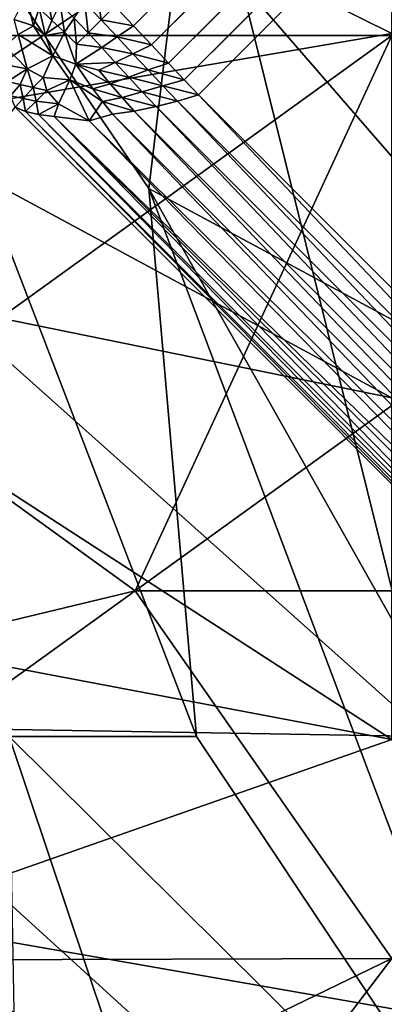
# Model space of a CAD drawing. Extents: x -0.3 to 0.3, y -0.266 to 0.266.
# Tile 385 of 430: x 0.19958 to 0.20193, y 0.16578 to 0.17213. Entities that reach past the tile are written whole.
import ezdxf

# ---------------------------------------------------------------- set-up
doc = ezdxf.new("R2010")
doc.units = 0

msp = doc.modelspace()

# ---------------------------------------------------------------- linework, layer by layer
for points in [[(0.1933983, 0.1715206, 0.5775), (0.2301923, 0.2043545, 0.0008872), (0.192219, 0.1725562, 0.5774854)], [(0.1933983, 0.1715206, 0.5775), (0.231347, 0.2033539, 0.000783), (0.2301923, 0.2043545, 0.0008872)], [(0.1933983, 0.1715206, 0.5775), (0.2355708, 0.1991284, 0.0007829), (0.231347, 0.2033539, 0.000783)], [(0.1776919, 0.1726243, 0.5760152), (0.2136098, 0.2027307, 0.0119997), (0.1765243, 0.1715997, 0.5757923)], [(0.1765243, 0.1715997, 0.5757923), (0.2136098, 0.2027307, 0.0119997), (0.1984378, 0.1875587, 0.0119997)], [(0.2309377, 0.202716, 0.0000099), (0.2003133, 0.1720916, 0.0000098), (0.2001942, 0.1722179, 0.000015)], [(0.2310618, 0.2026007, 0.0000056), (0.2003133, 0.1720916, 0.0000098), (0.2309377, 0.202716, 0.0000099)], [(0.2310618, 0.2026007, 0.0000056), (0.2004295, 0.1719684, 0.0000056), (0.2003133, 0.1720916, 0.0000098)], [(0.2311798, 0.2024911, 0.0000025), (0.2004295, 0.1719684, 0.0000056), (0.2310618, 0.2026007, 0.0000056)], [(0.2311798, 0.2024911, 0.0000025), (0.2005399, 0.1718513, 0.0000025), (0.2004295, 0.1719684, 0.0000056)], [(0.2312886, 0.20239, 0.0000007), (0.2005399, 0.1718513, 0.0000025), (0.2311798, 0.2024911, 0.0000025)], [(0.2312886, 0.20239, 0.0000007), (0.2006419, 0.1717432, 0.0000007), (0.2005399, 0.1718513, 0.0000025)], [(0.2313858, 0.2022997), (0.2006419, 0.1717432, 0.0000007), (0.2312886, 0.20239, 0.0000007)], [(0.2313858, 0.2022997), (0.2007328, 0.1716468), (0.2006419, 0.1717432, 0.0000007)], [(0.2313858, 0.2022997), (0.2038645, 0.1685151), (0.2007328, 0.1716468)], [(0.1933983, 0.1715206, 0.5775), (0.2037383, 0.1611806, 0.5775), (0.2355708, 0.1991284, 0.0007829)], [(0.1732994, 0.1145341, 0.5068848), (0.2197764, 0.16622, 0.0119997), (0.2349484, 0.1813921, 0.0119997)], [(0.1732994, 0.1145341, 0.5068848), (0.2349484, 0.1813921, 0.0119997), (0.2026466, 0.1430441, 0.5843124)], [(0.1972637, 0.1763504, 0.7567886), (0.1982548, 0.1710433, 0.757073), (0.2008976, 0.1728123, 0.7542236)], [(0.1970152, 0.1756127, 0.6971429), (0.2036361, 0.1744184, 0.7000068), (0.1970152, 0.1720299, 0.6981515)], [(0.2004125, 0.1710433, 0.7090907), (0.1980007, 0.1745814, 0.7076452), (0.2006265, 0.1728123, 0.710536)], [(0.2007216, 0.1675053, 0.7076452), (0.1980007, 0.1745814, 0.7076452), (0.2004125, 0.1710433, 0.7090907)], [(0.1995125, 0.1675053, 0.7061998), (0.1980007, 0.1745814, 0.7076452), (0.2007216, 0.1675053, 0.7076452)], [(0.2019808, 0.1740675, 1.1148564), (0.1970152, 0.1744977, 1.1101727), (0.2019808, 0.1720415, 1.1086115)], [(0.2019808, 0.1720415, 1.1086115), (0.1970152, 0.1744977, 1.1101727), (0.1986704, 0.1714768, 1.1023667)], [(0.1970152, 0.1720299, 0.6981515), (0.2036361, 0.1744184, 0.7000068), (0.2019808, 0.1720299, 0.7000321)], [(0.202219, 0.1675053, 0.7552295), (0.2008976, 0.1728123, 0.7542236), (0.1982548, 0.1710433, 0.757073)], [(0.2006265, 0.1728123, 0.710536), (0.2036945, 0.1692743, 0.7134268), (0.2004125, 0.1710433, 0.7090907)], [(0.2030071, 0.1728123, 0.7148722), (0.2036945, 0.1692743, 0.7134268), (0.2006265, 0.1728123, 0.710536)], [(0.2008976, 0.1728123, 0.7542236), (0.202219, 0.1675053, 0.7552295), (0.2035404, 0.1728123, 0.75141)], [(0.19975, 0.172327, 0.0000839), (0.1997878, 0.1721273, 0.0001043), (0.1997052, 0.1722062, 0.0001149)], [(0.19975, 0.172327, 0.0000839), (0.1998398, 0.1722341, 0.0000761), (0.1997878, 0.1721273, 0.0001043)], [(0.200075, 0.1723441, 0.0000212), (0.2001049, 0.1721303, 0.0000381), (0.2000008, 0.1722404, 0.0000441)], [(0.200075, 0.1723441, 0.0000212), (0.2001942, 0.1722179, 0.000015), (0.2001049, 0.1721303, 0.0000381)], [(0.1996209, 0.172289, 0.0001228), (0.1996694, 0.1720914, 0.0001537), (0.1995431, 0.1721327, 0.0002037)], [(0.1996209, 0.172289, 0.0001228), (0.1997052, 0.1722062, 0.0001149), (0.1996694, 0.1720914, 0.0001537)], [(0.2000008, 0.1722404, 0.0000441), (0.2000208, 0.1720467, 0.0000621), (0.1999306, 0.1721407, 0.0000682)], [(0.2000008, 0.1722404, 0.0000441), (0.2001049, 0.1721303, 0.0000381), (0.2000208, 0.1720467, 0.0000621)], [(0.1997052, 0.1722062, 0.0001149), (0.199747, 0.1720288, 0.0001371), (0.1996694, 0.1720914, 0.0001537)], [(0.1997052, 0.1722062, 0.0001149), (0.1997878, 0.1721273, 0.0001043), (0.199747, 0.1720288, 0.0001371)], [(0.1998398, 0.1722341, 0.0000761), (0.1998688, 0.1720507, 0.0000945), (0.1997878, 0.1721273, 0.0001043)], [(0.1998398, 0.1722341, 0.0000761), (0.1999306, 0.1721407, 0.0000682), (0.1998688, 0.1720507, 0.0000945)], [(0.2003133, 0.1720916, 0.0000098), (0.2001049, 0.1721303, 0.0000381), (0.2001942, 0.1722179, 0.000015)], [(0.1995431, 0.1721327, 0.0002037), (0.1996694, 0.1720914, 0.0001537), (0.1995693, 0.1720354, 0.0002275)], [(0.1997878, 0.1721273, 0.0001043), (0.1998688, 0.1720507, 0.0000945), (0.199747, 0.1720288, 0.0001371)], [(0.1999306, 0.1721407, 0.0000682), (0.1999467, 0.1719729, 0.000088), (0.1998688, 0.1720507, 0.0000945)], [(0.1999306, 0.1721407, 0.0000682), (0.2000208, 0.1720467, 0.0000621), (0.1999467, 0.1719729, 0.000088)], [(0.2002082, 0.1720204, 0.0000343), (0.2000208, 0.1720467, 0.0000621), (0.2001049, 0.1721303, 0.0000381)], [(0.2003133, 0.1720916, 0.0000098), (0.2002082, 0.1720204, 0.0000343), (0.2001049, 0.1721303, 0.0000381)], [(0.1996694, 0.1720914, 0.0001537), (0.1997926, 0.1718991, 0.0001526), (0.1995693, 0.1720354, 0.0002275)], [(0.1996694, 0.1720914, 0.0001537), (0.199747, 0.1720288, 0.0001371), (0.1997926, 0.1718991, 0.0001526)], [(0.199747, 0.1720288, 0.0001371), (0.1998688, 0.1720507, 0.0000945), (0.1997926, 0.1718991, 0.0001526)], [(0.1998688, 0.1720507, 0.0000945), (0.199941, 0.1718444, 0.0001173), (0.1997926, 0.1718991, 0.0001526)], [(0.1998688, 0.1720507, 0.0000945), (0.1999467, 0.1719729, 0.000088), (0.199941, 0.1718444, 0.0001173)], [(0.2004295, 0.1719684, 0.0000056), (0.2002082, 0.1720204, 0.0000343), (0.2003133, 0.1720916, 0.0000098)], [(0.2019808, 0.1720299, 0.7000321), (0.1986704, 0.1696413, 0.699792), (0.1970152, 0.1720299, 0.6981515)], [(0.2019808, 0.1720415, 1.1086115), (0.1986704, 0.1714768, 1.1023667), (0.2019808, 0.1696924, 1.1008054)], [(0.2019808, 0.1720299, 0.7000321), (0.2003256, 0.1684471, 0.7013108), (0.1986704, 0.1696413, 0.699792)], [(0.1994855, 0.1719608, 0.0003424), (0.1995693, 0.1720354, 0.0002275), (0.1996272, 0.1718141, 0.0003195)], [(0.1996272, 0.1718141, 0.0003195), (0.1995693, 0.1720354, 0.0002275), (0.1997926, 0.1718991, 0.0001526)], [(0.200109, 0.1719515, 0.0000596), (0.1999467, 0.1719729, 0.000088), (0.2000208, 0.1720467, 0.0000621)], [(0.2002082, 0.1720204, 0.0000343), (0.200109, 0.1719515, 0.0000596), (0.2000208, 0.1720467, 0.0000621)], [(0.2003096, 0.1719122, 0.0000311), (0.200109, 0.1719515, 0.0000596), (0.2002082, 0.1720204, 0.0000343)], [(0.2004295, 0.1719684, 0.0000056), (0.2003096, 0.1719122, 0.0000311), (0.2002082, 0.1720204, 0.0000343)], [(0.2036361, 0.1708356, 0.7014571), (0.2003256, 0.1684471, 0.7013108), (0.2019808, 0.1720299, 0.7000321)], [(0.1994879, 0.1718395, 0.0004405), (0.1994855, 0.1719608, 0.0003424), (0.1996272, 0.1718141, 0.0003195)], [(0.200109, 0.1719515, 0.0000596), (0.199941, 0.1718444, 0.0001173), (0.1999467, 0.1719729, 0.000088)], [(0.200196, 0.171856, 0.0000582), (0.199941, 0.1718444, 0.0001173), (0.200109, 0.1719515, 0.0000596)], [(0.2003096, 0.1719122, 0.0000311), (0.200196, 0.171856, 0.0000582), (0.200109, 0.1719515, 0.0000596)], [(0.2005399, 0.1718513, 0.0000025), (0.2003096, 0.1719122, 0.0000311), (0.2004295, 0.1719684, 0.0000056)], [(0.1997316, 0.1717595, 0.0002646), (0.1996272, 0.1718141, 0.0003195), (0.1997926, 0.1718991, 0.0001526)], [(0.1997316, 0.1717595, 0.0002646), (0.1997926, 0.1718991, 0.0001526), (0.1999023, 0.1717444, 0.0001655)], [(0.1999023, 0.1717444, 0.0001655), (0.1997926, 0.1718991, 0.0001526), (0.199941, 0.1718444, 0.0001173)], [(0.2004082, 0.1718071, 0.0000274), (0.200196, 0.171856, 0.0000582), (0.2003096, 0.1719122, 0.0000311)], [(0.2005399, 0.1718513, 0.0000025), (0.2004082, 0.1718071, 0.0000274), (0.2003096, 0.1719122, 0.0000311)], [(0.1994999, 0.1717317, 0.0005479), (0.1994879, 0.1718395, 0.0004405), (0.1996272, 0.1718141, 0.0003195)], [(0.1994999, 0.1717317, 0.0005479), (0.1996272, 0.1718141, 0.0003195), (0.1995828, 0.1717125, 0.0004687)], [(0.1995828, 0.1717125, 0.0004687), (0.1996272, 0.1718141, 0.0003195), (0.1996671, 0.171693, 0.0003911)], [(0.1996671, 0.171693, 0.0003911), (0.1996272, 0.1718141, 0.0003195), (0.1997316, 0.1717595, 0.0002646)], [(0.2000512, 0.171686, 0.0001332), (0.1999023, 0.1717444, 0.0001655), (0.199941, 0.1718444, 0.0001173)], [(0.200196, 0.171856, 0.0000582), (0.2000908, 0.1718056, 0.0000888), (0.199941, 0.1718444, 0.0001173)], [(0.2001639, 0.1717184, 0.0000896), (0.2000512, 0.171686, 0.0001332), (0.199941, 0.1718444, 0.0001173)], [(0.2001639, 0.1717184, 0.0000896), (0.199941, 0.1718444, 0.0001173), (0.2000908, 0.1718056, 0.0000888)], [(0.2002829, 0.1717607, 0.0000552), (0.2000908, 0.1718056, 0.0000888), (0.200196, 0.171856, 0.0000582)], [(0.2002829, 0.1717607, 0.0000552), (0.2001639, 0.1717184, 0.0000896), (0.2000908, 0.1718056, 0.0000888)], [(0.2004082, 0.1718071, 0.0000274), (0.2002829, 0.1717607, 0.0000552), (0.200196, 0.171856, 0.0000582)], [(0.2005043, 0.1717051, 0.0000207), (0.2002829, 0.1717607, 0.0000552), (0.2004082, 0.1718071, 0.0000274)], [(0.2006419, 0.1717432, 0.0000007), (0.2004082, 0.1718071, 0.0000274), (0.2005399, 0.1718513, 0.0000025)], [(0.2006419, 0.1717432, 0.0000007), (0.2005043, 0.1717051, 0.0000207), (0.2004082, 0.1718071, 0.0000274)], [(0.1995212, 0.1716403, 0.0006614), (0.1994999, 0.1717317, 0.0005479), (0.1995828, 0.1717125, 0.0004687)], [(0.1996671, 0.171693, 0.0003911), (0.1997316, 0.1717595, 0.0002646), (0.1997542, 0.1716754, 0.0003167)], [(0.1997542, 0.1716754, 0.0003167), (0.1997316, 0.1717595, 0.0002646), (0.1999023, 0.1717444, 0.0001655)], [(0.1997542, 0.1716754, 0.0003167), (0.1999023, 0.1717444, 0.0001655), (0.199831, 0.1715886, 0.0003282)], [(0.199831, 0.1715886, 0.0003282), (0.1999023, 0.1717444, 0.0001655), (0.2000284, 0.1714797, 0.000257)], [(0.2001137, 0.1716034, 0.0001411), (0.2000284, 0.1714797, 0.000257), (0.1999023, 0.1717444, 0.0001655)], [(0.2001137, 0.1716034, 0.0001411), (0.1999023, 0.1717444, 0.0001655), (0.2000512, 0.171686, 0.0001332)], [(0.2003709, 0.1716653, 0.0000482), (0.2001639, 0.1717184, 0.0000896), (0.2002829, 0.1717607, 0.0000552)], [(0.2005043, 0.1717051, 0.0000207), (0.2003709, 0.1716653, 0.0000482), (0.2002829, 0.1717607, 0.0000552)], [(0.2007328, 0.1716468), (0.2005043, 0.1717051, 0.0000207), (0.2006419, 0.1717432, 0.0000007)], [(0.1995212, 0.1716403, 0.0006614), (0.1995828, 0.1717125, 0.0004687), (0.1996018, 0.1716238, 0.0005623)], [(0.1996018, 0.1716238, 0.0005623), (0.1995828, 0.1717125, 0.0004687), (0.1996671, 0.171693, 0.0003911)], [(0.1996018, 0.1716238, 0.0005623), (0.1996671, 0.171693, 0.0003911), (0.1996869, 0.1716066, 0.0004649)], [(0.1996869, 0.1716066, 0.0004649), (0.1996671, 0.171693, 0.0003911), (0.1997542, 0.1716754, 0.0003167)], [(0.1996869, 0.1716066, 0.0004649), (0.1997542, 0.1716754, 0.0003167), (0.199831, 0.1715886, 0.0003282)], [(0.2002403, 0.17163, 0.0000879), (0.2000512, 0.171686, 0.0001332), (0.2001639, 0.1717184, 0.0000896)], [(0.2002403, 0.17163, 0.0000879), (0.2001137, 0.1716034, 0.0001411), (0.2000512, 0.171686, 0.0001332)], [(0.2003709, 0.1716653, 0.0000482), (0.2002403, 0.17163, 0.0000879), (0.2001639, 0.1717184, 0.0000896)], [(0.2005987, 0.171606, 0.0000105), (0.2003709, 0.1716653, 0.0000482), (0.2005043, 0.1717051, 0.0000207)], [(0.2007328, 0.1716468), (0.2005987, 0.171606, 0.0000105), (0.2005043, 0.1717051, 0.0000207)], [(0.1995506, 0.1715662, 0.0007781), (0.1995212, 0.1716403, 0.0006614), (0.1996018, 0.1716238, 0.0005623)], [(0.1995506, 0.1715662, 0.0007781), (0.1996018, 0.1716238, 0.0005623), (0.1996167, 0.171539, 0.0006567)], [(0.1996167, 0.171539, 0.0006567), (0.1996018, 0.1716238, 0.0005623), (0.1996869, 0.1716066, 0.0004649)], [(0.1996167, 0.171539, 0.0006567), (0.1996869, 0.1716066, 0.0004649), (0.1997006, 0.1715189, 0.000538)], [(0.1997006, 0.1715189, 0.000538), (0.1996869, 0.1716066, 0.0004649), (0.199831, 0.1715886, 0.0003282)], [(0.2003179, 0.171542, 0.0000854), (0.2001137, 0.1716034, 0.0001411), (0.2002403, 0.17163, 0.0000879)], [(0.2004593, 0.1715706, 0.0000386), (0.2002403, 0.17163, 0.0000879), (0.2003709, 0.1716653, 0.0000482)], [(0.2004593, 0.1715706, 0.0000386), (0.2003179, 0.171542, 0.0000854), (0.2002403, 0.17163, 0.0000879)], [(0.2005987, 0.171606, 0.0000105), (0.2004593, 0.1715706, 0.0000386), (0.2003709, 0.1716653, 0.0000482)], [(0.2037883, 0.1682416, 0.0000386), (0.2004593, 0.1715706, 0.0000386), (0.2005987, 0.171606, 0.0000105)], [(0.2038237, 0.168381, 0.0000105), (0.2005987, 0.171606, 0.0000105), (0.2007328, 0.1716468)], [(0.2037883, 0.1682416, 0.0000386), (0.2005987, 0.171606, 0.0000105), (0.2038237, 0.168381, 0.0000105)], [(0.2038237, 0.168381, 0.0000105), (0.2007328, 0.1716468), (0.2038645, 0.1685151)], [(0.1995506, 0.1715662, 0.0007781), (0.2037834, 0.1673323, 0.000778), (0.1584926, 0.1179372, 0.5014291)], [(0.2037834, 0.1673323, 0.000778), (0.1995506, 0.1715662, 0.0007781), (0.1996167, 0.171539, 0.0006567)], [(0.1997006, 0.1715189, 0.000538), (0.199831, 0.1715886, 0.0003282), (0.1998015, 0.1715069, 0.0004252)], [(0.1998015, 0.1715069, 0.0004252), (0.199831, 0.1715886, 0.0003282), (0.2000284, 0.1714797, 0.000257)], [(0.2001782, 0.1715211, 0.0001493), (0.2000284, 0.1714797, 0.000257), (0.2001137, 0.1716034, 0.0001411)], [(0.2003179, 0.171542, 0.0000854), (0.2001782, 0.1715211, 0.0001493), (0.2001137, 0.1716034, 0.0001411)], [(0.2037388, 0.1679604, 0.0001493), (0.2001782, 0.1715211, 0.0001493), (0.2003179, 0.171542, 0.0000854)], [(0.2037597, 0.1681001, 0.0000854), (0.2003179, 0.171542, 0.0000854), (0.2004593, 0.1715706, 0.0000386)], [(0.2037388, 0.1679604, 0.0001493), (0.2003179, 0.171542, 0.0000854), (0.2037597, 0.1681001, 0.0000854)], [(0.2037597, 0.1681001, 0.0000854), (0.2004593, 0.1715706, 0.0000386), (0.2037883, 0.1682416, 0.0000386)], [(0.1920022, 0.1702227, 0.5869274), (0.2037383, 0.1611806, 0.5775), (0.1933983, 0.1715206, 0.5775)], [(0.2019808, 0.1696924, 1.1008054), (0.1986704, 0.1714768, 1.1023667), (0.1970152, 0.1707023, 1.097683)], [(0.2037834, 0.1673323, 0.000778), (0.1996167, 0.171539, 0.0006567), (0.2037563, 0.1673985, 0.0006566)], [(0.2037563, 0.1673985, 0.0006566), (0.1996167, 0.171539, 0.0006567), (0.1997006, 0.1715189, 0.000538)], [(0.2037563, 0.1673985, 0.0006566), (0.1997006, 0.1715189, 0.000538), (0.2037362, 0.1674825, 0.0005379)], [(0.2037362, 0.1674825, 0.0005379), (0.1997006, 0.1715189, 0.000538), (0.1998015, 0.1715069, 0.0004252)], [(0.2037362, 0.1674825, 0.0005379), (0.1998015, 0.1715069, 0.0004252), (0.203766, 0.1675706, 0.0003973)], [(0.2037208, 0.1676988, 0.0003213), (0.203766, 0.1675706, 0.0003973), (0.1998015, 0.1715069, 0.0004252)], [(0.1998015, 0.1715069, 0.0004252), (0.2000284, 0.1714797, 0.000257), (0.2037208, 0.1676988, 0.0003213)], [(0.2037252, 0.1678251, 0.0002279), (0.2000284, 0.1714797, 0.000257), (0.2001782, 0.1715211, 0.0001493)], [(0.2037208, 0.1676988, 0.0003213), (0.2000284, 0.1714797, 0.000257), (0.2037252, 0.1678251, 0.0002279)], [(0.2037252, 0.1678251, 0.0002279), (0.2001782, 0.1715211, 0.0001493), (0.2037388, 0.1679604, 0.0001493)], [(0.202219, 0.1675053, 0.7552295), (0.1982548, 0.1710433, 0.757073), (0.1982548, 0.1675736, 0.758234)], [(0.2004125, 0.1710433, 0.7090907), (0.2036945, 0.1692743, 0.7134268), (0.2034066, 0.1657363, 0.710536)], [(0.2030791, 0.1639673, 0.7090907), (0.2004125, 0.1710433, 0.7090907), (0.2034066, 0.1657363, 0.710536)], [(0.2030791, 0.1639673, 0.7090907), (0.2007216, 0.1675053, 0.7076452), (0.2004125, 0.1710433, 0.7090907)], [(0.2036361, 0.1708356, 0.7014571), (0.2036361, 0.1684471, 0.7030797), (0.2003256, 0.1684471, 0.7013108)], [(0.1953599, 0.1687399, 1.0883157), (0.2019808, 0.167486, 1.0929993), (0.1970152, 0.1707023, 1.097683)], [(0.2019808, 0.1696924, 1.1008054), (0.1970152, 0.1707023, 1.097683), (0.2019808, 0.167486, 1.0929993)], [(0.1904921, 0.1688077, 0.5959513), (0.2024404, 0.1597845, 0.5869274), (0.1920022, 0.1702227, 0.5869274)], [(0.1920022, 0.1702227, 0.5869274), (0.2024404, 0.1597845, 0.5869274), (0.2037383, 0.1611806, 0.5775)], [(0.1986704, 0.1696413, 0.699792), (0.2003256, 0.1684471, 0.7013108), (0.1953599, 0.1672528, 0.7001529)], [(0.1888566, 0.1672639, 0.6046584), (0.2010254, 0.1582744, 0.5959513), (0.1904921, 0.1688077, 0.5959513)], [(0.1904921, 0.1688077, 0.5959513), (0.2010254, 0.1582744, 0.5959513), (0.2024404, 0.1597845, 0.5869274)], [(0.2019808, 0.167486, 1.0929993), (0.1953599, 0.1687399, 1.0883157), (0.1986704, 0.1663268, 1.083632)], [(0.2003256, 0.1684471, 0.7013108), (0.1970152, 0.1660585, 0.7017913), (0.1953599, 0.1672528, 0.7001529)], [(0.2019808, 0.1660734, 0.7042562), (0.1970152, 0.1660585, 0.7017913), (0.2003256, 0.1684471, 0.7013108)], [(0.2036361, 0.1684471, 0.7030797), (0.2019808, 0.1660734, 0.7042562), (0.2003256, 0.1684471, 0.7013108)], [(0.202219, 0.1675053, 0.7552295), (0.1982548, 0.1675736, 0.758234), (0.2022156, 0.1639673, 0.7567886)], [(0.1982548, 0.1675736, 0.758234), (0.1982548, 0.1639673, 0.7597088), (0.2022156, 0.1639673, 0.7567886)], [(0.2036361, 0.1654614, 1.0883157), (0.2019808, 0.167486, 1.0929993), (0.1986704, 0.1663268, 1.083632)], [(0.2030791, 0.1639673, 0.7090907), (0.1995125, 0.1675053, 0.7061998), (0.2007216, 0.1675053, 0.7076452)], [(0.2018846, 0.1604292, 0.7061998), (0.1995125, 0.1675053, 0.7061998), (0.2030791, 0.1639673, 0.7090907)], [(0.2018846, 0.1604292, 0.7061998), (0.1995762, 0.1639673, 0.7050296), (0.1995125, 0.1675053, 0.7061998)], [(0.2049336, 0.1663052, 0.0008823), (0.1584926, 0.1179372, 0.5014291), (0.2037834, 0.1673323, 0.000778)], [(0.1888566, 0.1672639, 0.6046584), (0.1994817, 0.1566389, 0.6046584), (0.2010254, 0.1582744, 0.5959513)], [(0.2049336, 0.1663052, 0.0008823), (0.1594857, 0.1169667, 0.5014678), (0.1584926, 0.1179372, 0.5014291)], [(0.2061827, 0.1654156, 0.0011904), (0.1594857, 0.1169667, 0.5014678), (0.2049336, 0.1663052, 0.0008823)], [(0.1986704, 0.1663268, 1.083632), (0.1970152, 0.1648682, 1.0758259), (0.2019808, 0.1640329, 1.0805097)], [(0.1986704, 0.1663268, 1.083632), (0.2019808, 0.1640329, 1.0805097), (0.2036361, 0.1654614, 1.0883157)], [(0.2197764, 0.16622, 0.0119997), (0.1732994, 0.1145341, 0.5068848), (0.1721934, 0.1136445, 0.5060099)], [(0.2197764, 0.16622, 0.0119997), (0.1721934, 0.1136445, 0.5060099), (0.2187345, 0.1653399, 0.0104333)], [(0.1970152, 0.16367, 0.7043326), (0.2019808, 0.1660734, 0.7042562), (0.2003256, 0.1638934, 0.7058173)], [(0.1970152, 0.16367, 0.7043326), (0.1970152, 0.1660585, 0.7017913), (0.2019808, 0.1660734, 0.7042562)], [(0.2036361, 0.1660585, 0.7053577), (0.2003256, 0.1638934, 0.7058173), (0.2019808, 0.1660734, 0.7042562)], [(0.2003256, 0.1638934, 0.7058173), (0.2036361, 0.1660585, 0.7053577), (0.2059858, 0.1648643, 0.7089398)]]:
    msp.add_3dface(points)

doc.saveas('drawing.dxf')
